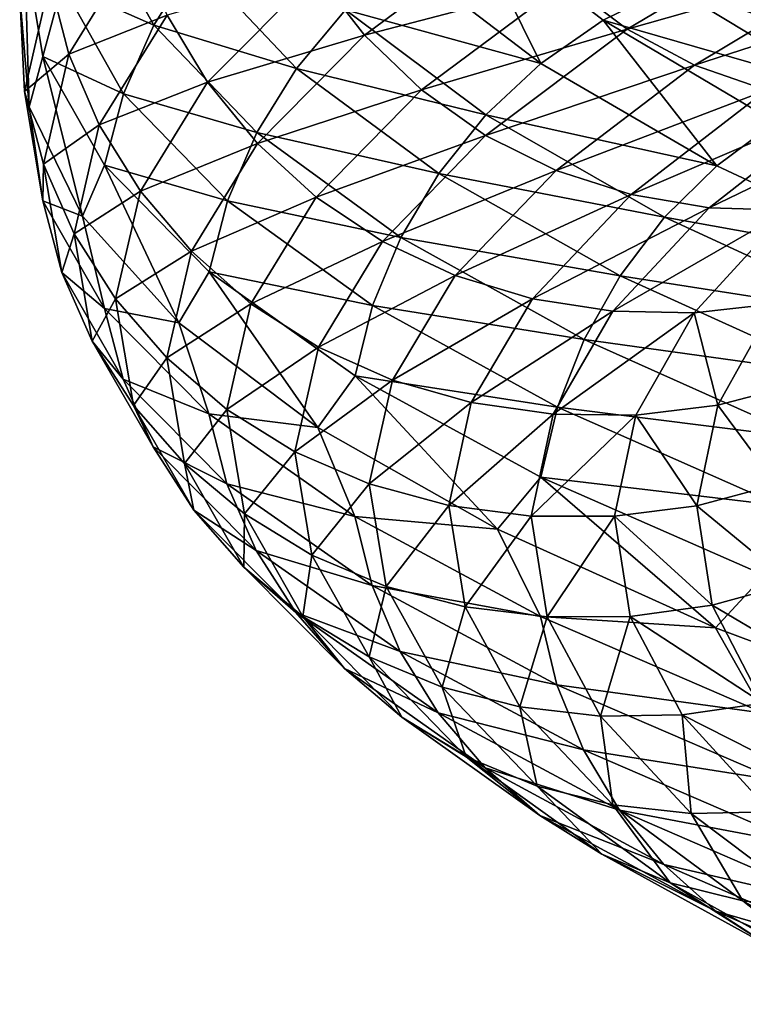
# Model space of a CAD drawing. Header units: metres. Extents: x -44 to 117, y -432 to 89.
# Tile 647 of 656: x -18.99 to -15.41, y -184.01 to -179.14. Entities that reach past the tile are written whole.
import ezdxf

# ---------------------------------------------------------------- set-up
doc = ezdxf.new("R2010")
doc.units = ezdxf.units.M
doc.layers.add('solid_125568', color=7, linetype='CONTINUOUS')

msp = doc.modelspace()

# ---------------------------------------------------------------- linework, layer by layer
at = {"layer": 'solid_125568'}
for points in [[(-18.628647, -178.618469, 945.314087), (-18.327356, -179.161819, 943.382996), (-18.781067, -178.960571, 945.331787)], [(-18.12542, -178.842667, 943.394714), (-18.327356, -179.161819, 943.382996), (-18.628647, -178.618469, 945.314087)], [(-16.774214, -178.618118, 941.727844), (-16.410313, -179.351395, 939.897644), (-17.094765, -178.830734, 941.645203)], [(-16.774214, -178.618118, 941.727844), (-16.10251, -179.137604, 940.014221), (-16.410313, -179.351395, 939.897644)], [(-15.764785, -178.971466, 940.14917), (-16.10251, -179.137604, 940.014221), (-16.774214, -178.618118, 941.727844)], [(-17.523821, -178.903473, 953.18927), (-17.28373, -179.211761, 953.13562), (-16.558075, -178.675171, 954.902039)], [(-16.558075, -178.675171, 954.902039), (-17.28373, -179.211761, 953.13562), (-16.288519, -178.951141, 954.802246)], [(-16.288519, -178.951141, 954.802246), (-15.983863, -179.181549, 954.681763), (-15.100107, -178.656784, 956.300903)], [(-15.100107, -178.656784, 956.300903), (-15.983863, -179.181549, 954.681763), (-14.78413, -178.839661, 956.127014)], [(-18.966808, -178.768982, 947.3349), (-18.944616, -179.566559, 945.794434), (-18.991005, -179.018234, 947.784668)], [(-18.966808, -178.768982, 947.3349), (-18.875854, -179.317001, 945.356262), (-18.944616, -179.566559, 945.794434)], [(-18.781067, -178.960571, 945.331787), (-18.875854, -179.317001, 945.356262), (-18.966808, -178.768982, 947.3349)], [(-18.841997, -178.942612, 949.380493), (-18.748365, -179.306549, 949.403137), (-18.409384, -178.757721, 951.345642)], [(-18.409384, -178.757721, 951.345642), (-18.748365, -179.306549, 949.403137), (-18.260946, -179.112198, 951.344666)], [(-18.12542, -178.842667, 943.394714), (-17.620911, -179.376053, 941.52771), (-18.327356, -179.161819, 943.382996)], [(-17.378565, -179.085815, 941.578369), (-17.620911, -179.376053, 941.52771), (-18.12542, -178.842667, 943.394714)], [(-17.094765, -178.830734, 941.645203), (-16.410313, -179.351395, 939.897644), (-17.378565, -179.085815, 941.578369)], [(-15.983863, -179.181549, 954.681763), (-15.649368, -179.35968, 954.542053), (-14.78413, -178.839661, 956.127014)], [(-15.405286, -178.85463, 940.299011), (-14.587897, -179.355911, 938.737915), (-15.764785, -178.971466, 940.14917)], [(-14.78413, -178.839661, 956.127014), (-15.649368, -179.35968, 954.542053), (-14.447619, -178.968475, 955.934998)], [(-18.260946, -179.112198, 951.344666), (-18.060661, -179.444885, 951.32959), (-17.523821, -178.903473, 953.18927)], [(-17.523821, -178.903473, 953.18927), (-18.060661, -179.444885, 951.32959), (-17.28373, -179.211761, 953.13562)], [(-18.841997, -178.942612, 949.380493), (-18.991005, -179.018234, 947.784668), (-18.967869, -179.491028, 947.403076)], [(-18.841997, -178.942612, 949.380493), (-18.967869, -179.491028, 947.403076), (-18.748365, -179.306549, 949.403137)], [(-18.781067, -178.960571, 945.331787), (-18.477283, -179.50206, 943.383728), (-18.875854, -179.317001, 945.356262)], [(-18.327356, -179.161819, 943.382996), (-18.477283, -179.50206, 943.383728), (-18.781067, -178.960571, 945.331787)], [(-17.28373, -179.211761, 953.13562), (-17.002369, -179.482529, 953.064453), (-16.288519, -178.951141, 954.802246)], [(-16.288519, -178.951141, 954.802246), (-17.002369, -179.482529, 953.064453), (-15.983863, -179.181549, 954.681763)], [(-15.649368, -179.35968, 954.542053), (-15.293083, -179.483994, 954.386536), (-14.447619, -178.968475, 955.934998)], [(-18.967869, -179.491028, 947.403076), (-18.991005, -179.018234, 947.784668), (-18.944616, -179.566559, 945.794434)], [(-15.764785, -178.971466, 940.14917), (-14.928301, -179.47522, 938.550598), (-16.10251, -179.137604, 940.014221)], [(-14.587897, -179.355911, 938.737915), (-14.928301, -179.47522, 938.550598), (-15.764785, -178.971466, 940.14917)], [(-18.748365, -179.306549, 949.403137), (-18.59716, -179.656158, 949.417175), (-18.260946, -179.112198, 951.344666)], [(-18.260946, -179.112198, 951.344666), (-18.59716, -179.656158, 949.417175), (-18.060661, -179.444885, 951.32959)], [(-17.378565, -179.085815, 941.578369), (-16.682831, -179.606796, 939.800537), (-17.620911, -179.376053, 941.52771)], [(-16.410313, -179.351395, 939.897644), (-16.682831, -179.606796, 939.800537), (-17.378565, -179.085815, 941.578369)], [(-18.327356, -179.161819, 943.382996), (-17.817221, -179.694061, 941.493958), (-18.477283, -179.50206, 943.383728)], [(-17.620911, -179.376053, 941.52771), (-17.817221, -179.694061, 941.493958), (-18.327356, -179.161819, 943.382996)], [(-16.10251, -179.137604, 940.014221), (-15.539713, -179.857925, 938.231201), (-16.410313, -179.351395, 939.897644)], [(-16.10251, -179.137604, 940.014221), (-15.248149, -179.643143, 938.380249), (-15.539713, -179.857925, 938.231201)], [(-14.928301, -179.47522, 938.550598), (-15.248149, -179.643143, 938.380249), (-16.10251, -179.137604, 940.014221)], [(-18.060661, -179.444885, 951.32959), (-17.813194, -179.747925, 951.301025), (-17.28373, -179.211761, 953.13562)], [(-17.28373, -179.211761, 953.13562), (-17.813194, -179.747925, 951.301025), (-17.002369, -179.482529, 953.064453)], [(-17.002369, -179.482529, 953.064453), (-16.68438, -179.707855, 952.976501), (-15.983863, -179.181549, 954.681763)], [(-15.983863, -179.181549, 954.681763), (-16.68438, -179.707855, 952.976501), (-15.649368, -179.35968, 954.542053)], [(-18.967869, -179.491028, 947.403076), (-18.873608, -179.85051, 947.434753), (-18.748365, -179.306549, 949.403137)], [(-18.748365, -179.306549, 949.403137), (-18.873608, -179.85051, 947.434753), (-18.59716, -179.656158, 949.417175)], [(-18.875854, -179.317001, 945.356262), (-18.680807, -180.107361, 943.81488), (-18.944616, -179.566559, 945.794434)], [(-18.875854, -179.317001, 945.356262), (-18.570509, -179.855942, 943.397156), (-18.680807, -180.107361, 943.81488)], [(-18.477283, -179.50206, 943.383728), (-18.570509, -179.855942, 943.397156), (-18.875854, -179.317001, 945.356262)], [(-16.410313, -179.351395, 939.897644), (-15.539713, -179.857925, 938.231201), (-16.682831, -179.606796, 939.800537)], [(-17.620911, -179.376053, 941.52771), (-16.915508, -179.896591, 939.723816), (-17.817221, -179.694061, 941.493958)], [(-16.682831, -179.606796, 939.800537), (-16.915508, -179.896591, 939.723816), (-17.620911, -179.376053, 941.52771)], [(-16.68438, -179.707855, 952.976501), (-16.335201, -179.881134, 952.872742), (-15.649368, -179.35968, 954.542053)], [(-15.649368, -179.35968, 954.542053), (-16.335201, -179.881134, 952.872742), (-15.293083, -179.483994, 954.386536)], [(-18.59716, -179.656158, 949.417175), (-18.393152, -179.983719, 949.422668), (-18.060661, -179.444885, 951.32959)], [(-18.060661, -179.444885, 951.32959), (-18.393152, -179.983719, 949.422668), (-17.813194, -179.747925, 951.301025)], [(-18.967869, -179.491028, 947.403076), (-18.944616, -179.566559, 945.794434), (-18.876942, -180.032364, 945.422363)], [(-18.967869, -179.491028, 947.403076), (-18.876942, -180.032364, 945.422363), (-18.873608, -179.85051, 947.434753)], [(-18.477283, -179.50206, 943.383728), (-17.962946, -180.03244, 941.478027), (-18.570509, -179.855942, 943.397156)], [(-17.817221, -179.694061, 941.493958), (-17.962946, -180.03244, 941.478027), (-18.477283, -179.50206, 943.383728)], [(-17.813194, -179.747925, 951.301025), (-17.523224, -180.013412, 951.259583), (-17.002369, -179.482529, 953.064453)], [(-17.002369, -179.482529, 953.064453), (-17.523224, -180.013412, 951.259583), (-16.68438, -179.707855, 952.976501)], [(-16.335201, -179.881134, 952.872742), (-15.963229, -180.000885, 952.755676), (-15.293083, -179.483994, 954.386536)], [(-15.293083, -179.483994, 954.386536), (-15.963229, -180.000885, 952.755676), (-14.923571, -179.554184, 954.219849)], [(-15.963229, -180.000885, 952.755676), (-15.577455, -180.066833, 952.629028), (-14.923571, -179.554184, 954.219849)], [(-14.923571, -179.554184, 954.219849), (-15.577455, -180.066833, 952.629028), (-14.549381, -179.569901, 954.046448)], [(-18.876942, -180.032364, 945.422363), (-18.944616, -179.566559, 945.794434), (-18.680807, -180.107361, 943.81488)], [(-15.577455, -180.066833, 952.629028), (-15.186865, -180.078735, 952.496277), (-14.549381, -179.569901, 954.046448)], [(-16.682831, -179.606796, 939.800537), (-15.797854, -180.113556, 938.105225), (-16.915508, -179.896591, 939.723816)], [(-15.539713, -179.857925, 938.231201), (-15.797854, -180.113556, 938.105225), (-16.682831, -179.606796, 939.800537)], [(-15.248149, -179.643143, 938.380249), (-14.492, -180.348892, 936.665955), (-15.539713, -179.857925, 938.231201)], [(-18.873608, -179.85051, 947.434753), (-18.721359, -180.195251, 947.463989), (-18.59716, -179.656158, 949.417175)], [(-18.59716, -179.656158, 949.417175), (-18.721359, -180.195251, 947.463989), (-18.393152, -179.983719, 949.422668)], [(-17.817221, -179.694061, 941.493958), (-17.103951, -180.213425, 939.668762), (-17.962946, -180.03244, 941.478027)], [(-16.915508, -179.896591, 939.723816), (-17.103951, -180.213425, 939.668762), (-17.817221, -179.694061, 941.493958)], [(-18.393152, -179.983719, 949.422668), (-18.141108, -180.281448, 949.419922), (-17.813194, -179.747925, 951.301025)], [(-17.813194, -179.747925, 951.301025), (-18.141108, -180.281448, 949.419922), (-17.523224, -180.013412, 951.259583)], [(-17.523224, -180.013412, 951.259583), (-17.195509, -180.233597, 951.205444), (-16.68438, -179.707855, 952.976501)], [(-16.68438, -179.707855, 952.976501), (-17.195509, -180.233597, 951.205444), (-16.335201, -179.881134, 952.872742)], [(-18.876942, -180.032364, 945.422363), (-18.783129, -180.387436, 945.463074), (-18.873608, -179.85051, 947.434753)], [(-18.873608, -179.85051, 947.434753), (-18.783129, -180.387436, 945.463074), (-18.721359, -180.195251, 947.463989)], [(-18.570509, -179.855942, 943.397156), (-18.203131, -180.636475, 941.876953), (-18.680807, -180.107361, 943.81488)], [(-18.570509, -179.855942, 943.397156), (-18.053549, -180.383774, 941.480774), (-18.203131, -180.636475, 941.876953)], [(-17.962946, -180.03244, 941.478027), (-18.053549, -180.383774, 941.480774), (-18.570509, -179.855942, 943.397156)], [(-17.195509, -180.233597, 951.205444), (-16.835613, -180.401962, 951.138977), (-16.335201, -179.881134, 952.872742)], [(-16.335201, -179.881134, 952.872742), (-16.835613, -180.401962, 951.138977), (-15.963229, -180.000885, 952.755676)], [(-15.539713, -179.857925, 938.231201), (-14.492, -180.348892, 936.665955), (-15.797854, -180.113556, 938.105225)], [(-16.915508, -179.896591, 939.723816), (-16.018223, -180.402832, 938.003662), (-17.103951, -180.213425, 939.668762)], [(-15.797854, -180.113556, 938.105225), (-16.018223, -180.402832, 938.003662), (-16.915508, -179.896591, 939.723816)], [(-18.721359, -180.195251, 947.463989), (-18.515949, -180.51767, 947.490417), (-18.393152, -179.983719, 949.422668)], [(-18.393152, -179.983719, 949.422668), (-18.515949, -180.51767, 947.490417), (-18.141108, -180.281448, 949.419922)], [(-18.876942, -180.032364, 945.422363), (-18.680807, -180.107361, 943.81488), (-18.571611, -180.564682, 943.461304)], [(-18.876942, -180.032364, 945.422363), (-18.571611, -180.564682, 943.461304), (-18.783129, -180.387436, 945.463074)], [(-18.141108, -180.281448, 949.419922), (-17.845808, -180.541656, 949.408936), (-17.523224, -180.013412, 951.259583)], [(-17.962946, -180.03244, 941.478027), (-17.243813, -180.549942, 939.636719), (-18.053549, -180.383774, 941.480774)], [(-17.103951, -180.213425, 939.668762), (-17.243813, -180.549942, 939.636719), (-17.962946, -180.03244, 941.478027)], [(-17.523224, -180.013412, 951.259583), (-17.845808, -180.541656, 949.408936), (-17.195509, -180.233597, 951.205444)], [(-16.835613, -180.401962, 951.138977), (-16.452175, -180.517136, 951.061829), (-15.963229, -180.000885, 952.755676)], [(-15.963229, -180.000885, 952.755676), (-16.452175, -180.517136, 951.061829), (-15.577455, -180.066833, 952.629028)], [(-16.452175, -180.517136, 951.061829), (-16.05452, -180.578873, 950.976746), (-15.577455, -180.066833, 952.629028)], [(-15.577455, -180.066833, 952.629028), (-16.05452, -180.578873, 950.976746), (-15.186865, -180.078735, 952.496277)], [(-16.05452, -180.578873, 950.976746), (-15.651962, -180.58696, 950.886169), (-15.186865, -180.078735, 952.496277)], [(-15.186865, -180.078735, 952.496277), (-15.651962, -180.58696, 950.886169), (-15.253934, -180.54129, 950.792358)], [(-18.571611, -180.564682, 943.461304), (-18.680807, -180.107361, 943.81488), (-18.203131, -180.636475, 941.876953)], [(-15.797854, -180.113556, 938.105225), (-14.732825, -180.604599, 936.512756), (-16.018223, -180.402832, 938.003662)], [(-14.492, -180.348892, 936.665955), (-14.732825, -180.604599, 936.512756), (-15.797854, -180.113556, 938.105225)], [(-18.783129, -180.387436, 945.463074), (-18.631578, -180.727371, 945.507507), (-18.721359, -180.195251, 947.463989)], [(-18.721359, -180.195251, 947.463989), (-18.631578, -180.727371, 945.507507), (-18.515949, -180.51767, 947.490417)], [(-17.845808, -180.541656, 949.408936), (-17.512077, -180.756683, 949.389404), (-17.195509, -180.233597, 951.205444)], [(-17.195509, -180.233597, 951.205444), (-17.512077, -180.756683, 949.389404), (-16.835613, -180.401962, 951.138977)], [(-17.103951, -180.213425, 939.668762), (-16.196663, -180.71846, 937.928223), (-17.243813, -180.549942, 939.636719)], [(-16.018223, -180.402832, 938.003662), (-16.196663, -180.71846, 937.928223), (-17.103951, -180.213425, 939.668762)], [(-18.515949, -180.51767, 947.490417), (-18.262203, -180.81015, 947.513794), (-18.141108, -180.281448, 949.419922)], [(-18.141108, -180.281448, 949.419922), (-18.262203, -180.81015, 947.513794), (-17.845808, -180.541656, 949.408936)], [(-18.783129, -180.387436, 945.463074), (-18.479311, -180.915405, 943.510925), (-18.631578, -180.727371, 945.507507)], [(-18.571611, -180.564682, 943.461304), (-18.479311, -180.915405, 943.510925), (-18.783129, -180.387436, 945.463074)], [(-18.053549, -180.383774, 941.480774), (-17.515062, -181.15387, 939.997437), (-18.203131, -180.636475, 941.876953)], [(-18.053549, -180.383774, 941.480774), (-17.330759, -180.898773, 939.629028), (-17.515062, -181.15387, 939.997437)], [(-17.243813, -180.549942, 939.636719), (-17.330759, -180.898773, 939.629028), (-18.053549, -180.383774, 941.480774)], [(-17.512077, -180.756683, 949.389404), (-17.145536, -180.920181, 949.361145), (-16.835613, -180.401962, 951.138977)], [(-16.835613, -180.401962, 951.138977), (-17.145536, -180.920181, 949.361145), (-16.452175, -180.517136, 951.061829)], [(-16.018223, -180.402832, 938.003662), (-14.938374, -180.893295, 936.387756), (-16.196663, -180.71846, 937.928223)], [(-14.732825, -180.604599, 936.512756), (-14.938374, -180.893295, 936.387756), (-16.018223, -180.402832, 938.003662)], [(-18.631578, -180.727371, 945.507507), (-18.427116, -181.044724, 945.554932), (-18.515949, -180.51767, 947.490417)], [(-18.515949, -180.51767, 947.490417), (-18.427116, -181.044724, 945.554932), (-18.262203, -180.81015, 947.513794)], [(-17.145536, -180.920181, 949.361145), (-16.754971, -181.030807, 949.324951), (-16.452175, -180.517136, 951.061829)], [(-16.452175, -180.517136, 951.061829), (-16.754971, -181.030807, 949.324951), (-16.05452, -180.578873, 950.976746)], [(-18.571611, -180.564682, 943.461304), (-18.203131, -180.636475, 941.876953), (-18.054653, -181.086044, 941.542847)], [(-18.571611, -180.564682, 943.461304), (-18.054653, -181.086044, 941.542847), (-18.479311, -180.915405, 943.510925)], [(-18.262203, -180.81015, 947.513794), (-17.964943, -181.065109, 947.53363), (-17.845808, -180.541656, 949.408936)], [(-17.845808, -180.541656, 949.408936), (-17.964943, -181.065109, 947.53363), (-17.512077, -180.756683, 949.389404)], [(-17.243813, -180.549942, 939.636719), (-16.329077, -181.053146, 937.880859), (-17.330759, -180.898773, 939.629028)], [(-16.196663, -180.71846, 937.928223), (-16.329077, -181.053146, 937.880859), (-17.243813, -180.549942, 939.636719)], [(-15.651962, -180.58696, 950.886169), (-15.534667, -181.043762, 949.184204), (-15.253934, -180.54129, 950.792358)], [(-15.253934, -180.54129, 950.792358), (-15.534667, -181.043762, 949.184204), (-15.143687, -180.941605, 949.13031)], [(-16.754971, -181.030807, 949.324951), (-16.349934, -181.088379, 949.28241), (-16.05452, -180.578873, 950.976746)], [(-16.05452, -180.578873, 950.976746), (-16.349934, -181.088379, 949.28241), (-15.651962, -180.58696, 950.886169)], [(-16.349934, -181.088379, 949.28241), (-15.939964, -181.092712, 949.235107), (-15.651962, -180.58696, 950.886169)], [(-15.651962, -180.58696, 950.886169), (-15.939964, -181.092712, 949.235107), (-15.534667, -181.043762, 949.184204)], [(-18.054653, -181.086044, 941.542847), (-18.203131, -180.636475, 941.876953), (-17.515062, -181.15387, 939.997437)], [(-16.196663, -180.71846, 937.928223), (-15.104774, -181.207733, 936.293213), (-16.329077, -181.053146, 937.880859)], [(-14.938374, -180.893295, 936.387756), (-15.104774, -181.207733, 936.293213), (-16.196663, -180.71846, 937.928223)], [(-18.631578, -180.727371, 945.507507), (-18.330179, -181.250641, 943.570496), (-18.427116, -181.044724, 945.554932)], [(-18.479311, -180.915405, 943.510925), (-18.330179, -181.250641, 943.570496), (-18.631578, -180.727371, 945.507507)], [(-17.964943, -181.065109, 947.53363), (-17.629002, -181.27507, 947.549194), (-17.512077, -180.756683, 949.389404)], [(-17.512077, -180.756683, 949.389404), (-17.629002, -181.27507, 947.549194), (-17.145536, -180.920181, 949.361145)], [(-18.427116, -181.044724, 945.554932), (-18.174566, -181.332031, 945.604492), (-18.262203, -180.81015, 947.513794)], [(-18.262203, -180.81015, 947.513794), (-18.174566, -181.332031, 945.604492), (-17.964943, -181.065109, 947.53363)], [(-18.479311, -180.915405, 943.510925), (-17.964914, -181.432571, 941.601318), (-18.330179, -181.250641, 943.570496)], [(-18.054653, -181.086044, 941.542847), (-17.964914, -181.432571, 941.601318), (-18.479311, -180.915405, 943.510925)], [(-17.330759, -180.898773, 939.629028), (-16.624794, -181.657974, 938.19812), (-17.515062, -181.15387, 939.997437)], [(-17.330759, -180.898773, 939.629028), (-16.411379, -181.399551, 937.863281), (-16.624794, -181.657974, 938.19812)], [(-16.329077, -181.053146, 937.880859), (-16.411379, -181.399551, 937.863281), (-17.330759, -180.898773, 939.629028)], [(-17.629002, -181.27507, 947.549194), (-17.259993, -181.433762, 947.559692), (-17.145536, -180.920181, 949.361145)], [(-17.145536, -180.920181, 949.361145), (-17.259993, -181.433762, 947.559692), (-16.754971, -181.030807, 949.324951)], [(-15.534667, -181.043762, 949.184204), (-15.244778, -181.43721, 947.542664), (-15.143687, -180.941605, 949.13031)], [(-18.427116, -181.044724, 945.554932), (-18.128988, -181.563065, 943.638672), (-18.174566, -181.332031, 945.604492)], [(-18.330179, -181.250641, 943.570496), (-18.128988, -181.563065, 943.638672), (-18.427116, -181.044724, 945.554932)], [(-18.174566, -181.332031, 945.604492), (-17.878744, -181.581863, 945.655212), (-17.964943, -181.065109, 947.53363)], [(-17.964943, -181.065109, 947.53363), (-17.878744, -181.581863, 945.655212), (-17.629002, -181.27507, 947.549194)], [(-17.259993, -181.433762, 947.559692), (-16.866755, -181.539948, 947.564941), (-16.754971, -181.030807, 949.324951)], [(-16.754971, -181.030807, 949.324951), (-16.866755, -181.539948, 947.564941), (-16.349934, -181.088379, 949.28241)], [(-16.329077, -181.053146, 937.880859), (-15.228229, -181.540619, 936.231323), (-16.411379, -181.399551, 937.863281)], [(-15.104774, -181.207733, 936.293213), (-15.228229, -181.540619, 936.231323), (-16.329077, -181.053146, 937.880859)], [(-15.939964, -181.092712, 949.235107), (-15.638298, -181.542023, 947.554504), (-15.534667, -181.043762, 949.184204)], [(-15.534667, -181.043762, 949.184204), (-15.638298, -181.542023, 947.554504), (-15.244778, -181.43721, 947.542664)], [(-18.054653, -181.086044, 941.542847), (-17.515062, -181.15387, 939.997437), (-17.331854, -181.594803, 939.68927)], [(-18.054653, -181.086044, 941.542847), (-17.331854, -181.594803, 939.68927), (-17.964914, -181.432571, 941.601318)], [(-16.866755, -181.539948, 947.564941), (-16.45895, -181.593445, 947.565552), (-16.349934, -181.088379, 949.28241)], [(-16.349934, -181.088379, 949.28241), (-16.45895, -181.593445, 947.565552), (-15.939964, -181.092712, 949.235107)], [(-16.45895, -181.593445, 947.565552), (-16.046244, -181.594147, 947.562012), (-15.939964, -181.092712, 949.235107)], [(-15.939964, -181.092712, 949.235107), (-16.046244, -181.594147, 947.562012), (-15.638298, -181.542023, 947.554504)], [(-17.331854, -181.594803, 939.68927), (-17.515062, -181.15387, 939.997437), (-16.624794, -181.657974, 938.19812)], [(-18.330179, -181.250641, 943.570496), (-17.819902, -181.763245, 941.675659), (-18.128988, -181.563065, 943.638672)], [(-17.964914, -181.432571, 941.601318), (-17.819902, -181.763245, 941.675659), (-18.330179, -181.250641, 943.570496)], [(-17.878744, -181.581863, 945.655212), (-17.544432, -181.78685, 945.705933), (-17.629002, -181.27507, 947.549194)], [(-17.629002, -181.27507, 947.549194), (-17.544432, -181.78685, 945.705933), (-17.259993, -181.433762, 947.559692)], [(-18.174566, -181.332031, 945.604492), (-17.880505, -181.845352, 943.714111), (-17.878744, -181.581863, 945.655212)], [(-18.128988, -181.563065, 943.638672), (-17.880505, -181.845352, 943.714111), (-18.174566, -181.332031, 945.604492)], [(-16.411379, -181.399551, 937.863281), (-15.545357, -182.145645, 936.507019), (-16.624794, -181.657974, 938.19812)], [(-16.411379, -181.399551, 937.863281), (-15.30495, -181.884735, 936.204407), (-15.545357, -182.145645, 936.507019)], [(-15.228229, -181.540619, 936.231323), (-15.30495, -181.884735, 936.204407), (-16.411379, -181.399551, 937.863281)], [(-17.964914, -181.432571, 941.601318), (-17.245703, -181.937286, 939.756104), (-17.819902, -181.763245, 941.675659)], [(-17.331854, -181.594803, 939.68927), (-17.245703, -181.937286, 939.756104), (-17.964914, -181.432571, 941.601318)], [(-17.544432, -181.78685, 945.705933), (-17.177176, -181.940887, 945.755188), (-17.259993, -181.433762, 947.559692)], [(-17.259993, -181.433762, 947.559692), (-17.177176, -181.940887, 945.755188), (-16.866755, -181.539948, 947.564941)], [(-15.638298, -181.542023, 947.554504), (-15.171626, -181.927124, 945.952271), (-15.244778, -181.43721, 947.542664)], [(-17.177176, -181.940887, 945.755188), (-16.785757, -182.042755, 945.801941), (-16.866755, -181.539948, 947.564941)], [(-16.866755, -181.539948, 947.564941), (-16.785757, -182.042755, 945.801941), (-16.45895, -181.593445, 947.565552)], [(-16.046244, -181.594147, 947.562012), (-15.56319, -182.034439, 945.922058), (-15.638298, -181.542023, 947.554504)], [(-15.638298, -181.542023, 947.554504), (-15.56319, -182.034439, 945.922058), (-15.171626, -181.927124, 945.952271)], [(-18.128988, -181.563065, 943.638672), (-17.624273, -182.070923, 941.764099), (-17.880505, -181.845352, 943.714111)], [(-17.819902, -181.763245, 941.675659), (-17.624273, -182.070923, 941.764099), (-18.128988, -181.563065, 943.638672)], [(-17.880505, -181.845352, 943.714111), (-17.589479, -182.09021, 943.795471), (-17.878744, -181.581863, 945.655212)], [(-17.878744, -181.581863, 945.655212), (-17.589479, -182.09021, 943.795471), (-17.544432, -181.78685, 945.705933)], [(-17.331854, -181.594803, 939.68927), (-16.624794, -181.657974, 938.19812), (-16.412451, -182.089615, 937.92157)], [(-17.331854, -181.594803, 939.68927), (-16.412451, -182.089615, 937.92157), (-17.245703, -181.937286, 939.756104)], [(-16.785757, -182.042755, 945.801941), (-16.37985, -182.092361, 945.845764), (-16.45895, -181.593445, 947.565552)], [(-16.45895, -181.593445, 947.565552), (-16.37985, -182.092361, 945.845764), (-16.046244, -181.594147, 947.562012)], [(-16.37985, -182.092361, 945.845764), (-15.969123, -182.089569, 945.886108), (-16.046244, -181.594147, 947.562012)], [(-16.046244, -181.594147, 947.562012), (-15.969123, -182.089569, 945.886108), (-15.56319, -182.034439, 945.922058)], [(-16.412451, -182.089615, 937.92157), (-16.624794, -181.657974, 938.19812), (-15.545357, -182.145645, 936.507019)], [(-17.819902, -181.763245, 941.675659), (-17.106461, -182.263641, 939.844727), (-17.624273, -182.070923, 941.764099)], [(-17.245703, -181.937286, 939.756104), (-17.106461, -182.263641, 939.844727), (-17.819902, -181.763245, 941.675659)], [(-17.589479, -182.09021, 943.795471), (-17.260595, -182.290421, 943.88092), (-17.544432, -181.78685, 945.705933)], [(-17.544432, -181.78685, 945.705933), (-17.260595, -182.290421, 943.88092), (-17.177176, -181.940887, 945.755188)], [(-17.880505, -181.845352, 943.714111), (-17.382689, -182.348389, 941.864868), (-17.589479, -182.09021, 943.795471)], [(-17.624273, -182.070923, 941.764099), (-17.382689, -182.348389, 941.864868), (-17.880505, -181.845352, 943.714111)], [(-15.30495, -181.884735, 936.204407), (-14.28554, -182.61734, 934.938538), (-15.545357, -182.145645, 936.507019)], [(-17.260595, -182.290421, 943.88092), (-16.899261, -182.439987, 943.968628), (-17.177176, -181.940887, 945.755188)], [(-17.245703, -181.937286, 939.756104), (-16.330862, -182.428299, 937.996521), (-17.106461, -182.263641, 939.844727)], [(-16.412451, -182.089615, 937.92157), (-16.330862, -182.428299, 937.996521), (-17.245703, -181.937286, 939.756104)], [(-17.177176, -181.940887, 945.755188), (-16.899261, -182.439987, 943.968628), (-16.785757, -182.042755, 945.801941)], [(-15.56319, -182.034439, 945.922058), (-14.926157, -182.409943, 944.377625), (-15.171626, -181.927124, 945.952271)], [(-15.969123, -182.089569, 945.886108), (-15.311317, -182.519592, 944.305786), (-15.56319, -182.034439, 945.922058)], [(-15.56319, -182.034439, 945.922058), (-15.311317, -182.519592, 944.305786), (-14.926157, -182.409943, 944.377625)], [(-17.624273, -182.070923, 941.764099), (-16.918627, -182.566803, 939.95282), (-17.382689, -182.348389, 941.864868)], [(-17.106461, -182.263641, 939.844727), (-16.918627, -182.566803, 939.95282), (-17.624273, -182.070923, 941.764099)], [(-16.899261, -182.439987, 943.968628), (-16.514111, -182.53775, 944.056458), (-16.785757, -182.042755, 945.801941)], [(-16.785757, -182.042755, 945.801941), (-16.514111, -182.53775, 944.056458), (-16.37985, -182.092361, 945.845764)], [(-16.412451, -182.089615, 937.92157), (-15.545357, -182.145645, 936.507019), (-15.305986, -182.569199, 936.260864)], [(-16.412451, -182.089615, 937.92157), (-15.305986, -182.569199, 936.260864), (-16.330862, -182.428299, 937.996521)], [(-16.37985, -182.092361, 945.845764), (-16.11471, -182.583618, 944.143005), (-15.969123, -182.089569, 945.886108)], [(-16.11471, -182.583618, 944.143005), (-15.710627, -182.57756, 944.226807), (-15.969123, -182.089569, 945.886108)], [(-15.969123, -182.089569, 945.886108), (-15.710627, -182.57756, 944.226807), (-15.311317, -182.519592, 944.305786)], [(-17.589479, -182.09021, 943.795471), (-17.099777, -182.588501, 941.976135), (-17.260595, -182.290421, 943.88092)], [(-17.382689, -182.348389, 941.864868), (-17.099777, -182.588501, 941.976135), (-17.589479, -182.09021, 943.795471)], [(-16.514111, -182.53775, 944.056458), (-16.11471, -182.583618, 944.143005), (-16.37985, -182.092361, 945.845764)], [(-15.305986, -182.569199, 936.260864), (-15.545357, -182.145645, 936.507019), (-14.28554, -182.61734, 934.938538)], [(-17.106461, -182.263641, 939.844727), (-16.198971, -182.75058, 938.098694), (-16.918627, -182.566803, 939.95282)], [(-16.330862, -182.428299, 937.996521), (-16.198971, -182.75058, 938.098694), (-17.106461, -182.263641, 939.844727)], [(-17.260595, -182.290421, 943.88092), (-16.780069, -182.784164, 942.095642), (-16.899261, -182.439987, 943.968628)], [(-17.099777, -182.588501, 941.976135), (-16.780069, -182.784164, 942.095642), (-17.260595, -182.290421, 943.88092)], [(-17.382689, -182.348389, 941.864868), (-16.686693, -182.839722, 940.078125), (-17.099777, -182.588501, 941.976135)], [(-16.918627, -182.566803, 939.95282), (-16.686693, -182.839722, 940.078125), (-17.382689, -182.348389, 941.864868)], [(-16.330862, -182.428299, 937.996521), (-15.229892, -182.904343, 936.343323), (-16.198971, -182.75058, 938.098694)], [(-15.305986, -182.569199, 936.260864), (-15.229892, -182.904343, 936.343323), (-16.330862, -182.428299, 937.996521)], [(-16.899261, -182.439987, 943.968628), (-16.428778, -182.929504, 942.220886), (-16.514111, -182.53775, 944.056458)], [(-16.780069, -182.784164, 942.095642), (-16.428778, -182.929504, 942.220886), (-16.899261, -182.439987, 943.968628)], [(-15.710627, -182.57756, 944.226807), (-14.88497, -182.996094, 942.72467), (-15.311317, -182.519592, 944.305786)], [(-16.918627, -182.566803, 939.95282), (-16.021061, -183.049515, 938.225525), (-16.686693, -182.839722, 940.078125)], [(-16.198971, -182.75058, 938.098694), (-16.021061, -183.049515, 938.225525), (-16.918627, -182.566803, 939.95282)], [(-16.514111, -182.53775, 944.056458), (-16.054283, -183.023392, 942.348999), (-16.11471, -182.583618, 944.143005)], [(-16.428778, -182.929504, 942.220886), (-16.054283, -183.023392, 942.348999), (-16.514111, -182.53775, 944.056458)], [(-17.099777, -182.588501, 941.976135), (-16.415123, -183.075348, 940.218262), (-16.780069, -182.784164, 942.095642)], [(-16.686693, -182.839722, 940.078125), (-16.415123, -183.075348, 940.218262), (-17.099777, -182.588501, 941.976135)], [(-16.11471, -182.583618, 944.143005), (-15.66594, -183.065781, 942.477356), (-15.710627, -182.57756, 944.226807)], [(-16.054283, -183.023392, 942.348999), (-15.66594, -183.065781, 942.477356), (-16.11471, -182.583618, 944.143005)], [(-15.710627, -182.57756, 944.226807), (-15.273104, -183.056656, 942.603577), (-14.88497, -182.996094, 942.72467)], [(-15.66594, -183.065781, 942.477356), (-15.273104, -183.056656, 942.603577), (-15.710627, -182.57756, 944.226807)], [(-16.198971, -182.75058, 938.098694), (-15.106854, -183.222839, 936.458313), (-16.021061, -183.049515, 938.225525)], [(-15.229892, -182.904343, 936.343323), (-15.106854, -183.222839, 936.458313), (-16.198971, -182.75058, 938.098694)], [(-16.780069, -182.784164, 942.095642), (-16.108236, -183.266739, 940.370667), (-16.428778, -182.929504, 942.220886)], [(-16.415123, -183.075348, 940.218262), (-16.108236, -183.266739, 940.370667), (-16.780069, -182.784164, 942.095642)], [(-16.686693, -182.839722, 940.078125), (-15.801414, -183.318176, 938.374146), (-16.415123, -183.075348, 940.218262)], [(-16.021061, -183.049515, 938.225525), (-15.801414, -183.318176, 938.374146), (-16.686693, -182.839722, 940.078125)], [(-16.428778, -182.929504, 942.220886), (-15.770991, -183.408127, 940.532166), (-16.054283, -183.023392, 942.348999)], [(-16.108236, -183.266739, 940.370667), (-15.770991, -183.408127, 940.532166), (-16.428778, -182.929504, 942.220886)], [(-16.054283, -183.023392, 942.348999), (-15.411423, -183.498413, 940.699158), (-15.66594, -183.065781, 942.477356)], [(-15.770991, -183.408127, 940.532166), (-15.411423, -183.498413, 940.699158), (-16.054283, -183.023392, 942.348999)], [(-16.021061, -183.049515, 938.225525), (-14.940897, -183.517883, 936.602661), (-15.801414, -183.318176, 938.374146)], [(-15.106854, -183.222839, 936.458313), (-14.940897, -183.517883, 936.602661), (-16.021061, -183.049515, 938.225525)], [(-15.66594, -183.065781, 942.477356), (-15.038566, -183.537613, 940.867981), (-15.273104, -183.056656, 942.603577)], [(-16.415123, -183.075348, 940.218262), (-15.544264, -183.549652, 938.54187), (-16.108236, -183.266739, 940.370667)], [(-15.801414, -183.318176, 938.374146), (-15.544264, -183.549652, 938.54187), (-16.415123, -183.075348, 940.218262)], [(-15.411423, -183.498413, 940.699158), (-15.038566, -183.537613, 940.867981), (-15.66594, -183.065781, 942.477356)], [(-16.108236, -183.266739, 940.370667), (-15.25368, -183.737091, 938.725586), (-15.770991, -183.408127, 940.532166)], [(-15.544264, -183.549652, 938.54187), (-15.25368, -183.737091, 938.725586), (-16.108236, -183.266739, 940.370667)], [(-15.801414, -183.318176, 938.374146), (-14.736036, -183.782639, 936.773254), (-15.544264, -183.549652, 938.54187)], [(-14.940897, -183.517883, 936.602661), (-14.736036, -183.782639, 936.773254), (-15.801414, -183.318176, 938.374146)], [(-15.770991, -183.408127, 940.532166), (-14.934308, -183.874847, 938.921753), (-15.411423, -183.498413, 940.699158)], [(-15.25368, -183.737091, 938.725586), (-14.934308, -183.874847, 938.921753), (-15.770991, -183.408127, 940.532166)], [(-15.411423, -183.498413, 940.699158), (-14.593746, -183.961868, 939.125793), (-15.038566, -183.537613, 940.867981)], [(-14.934308, -183.874847, 938.921753), (-14.593746, -183.961868, 939.125793), (-15.411423, -183.498413, 940.699158)], [(-15.544264, -183.549652, 938.54187), (-14.49624, -184.010315, 936.966858), (-15.25368, -183.737091, 938.725586)], [(-14.736036, -183.782639, 936.773254), (-14.49624, -184.010315, 936.966858), (-15.544264, -183.549652, 938.54187)]]:
    msp.add_3dface(points, dxfattribs=at)

doc.saveas('drawing.dxf')
